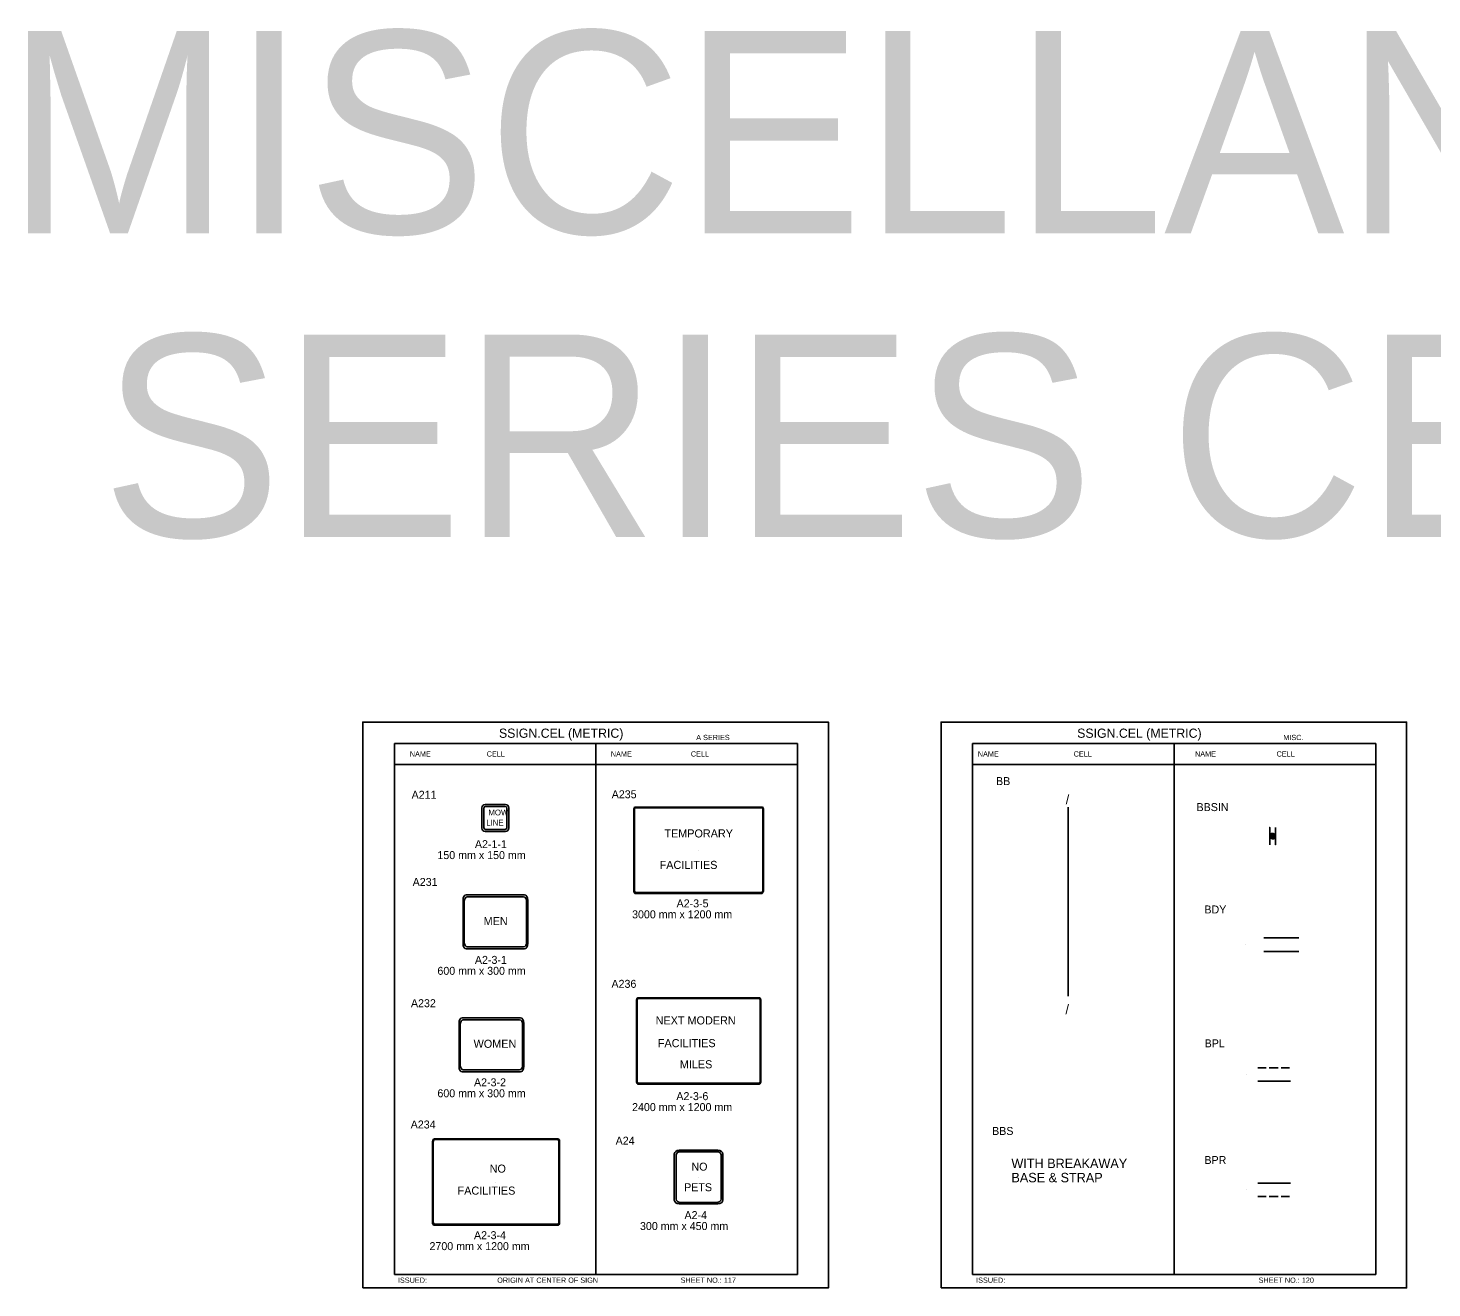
# Model space of a CAD drawing. Extents: x -12 to 6962, y -3756 to 679.
# Drawn here: x 112 to 640, y -2319 to -1845 of the extents above; entities that cross this region are included whole.
import ezdxf

# ---------------------------------------------------------------- set-up
doc = ezdxf.new("R2010")
doc.units = 0
for name, color, linetype in [('Level 1', 7, 'Continuous'), ('Level 2', 7, 'Continuous'), ('Level 3', 7, 'Continuous'), ('Level 60', 7, 'Continuous')]:
    doc.layers.add(name, color=color, linetype=linetype)

msp = doc.modelspace()

# ---------------------------------------------------------------- linework, layer by layer
at = {"layer": 'Level 1'}
for p, q in [((401.39, -2114.07), (249.64, -2114.07)), ((249.64, -2114.07), (249.64, -2314.07)), ((325.51, -2114.07), (325.51, -2314.07)), ((401.39, -2114.07), (401.39, -2314.07)), ((619.06, -2114.07), (467.3, -2114.07)), ((467.3, -2114.07), (467.3, -2314.07)), ((543.18, -2114.07), (543.18, -2314.07)), ((619.06, -2114.07), (619.06, -2314.07)), ((401.39, -2121.99), (249.64, -2121.99)), ((619.06, -2121.99), (467.3, -2121.99)), ((282.59, -2145.96), (282.59, -2138.34)), ((283.35, -2145.84), (283.35, -2138.46)), ((283.86, -2137.07), (291.49, -2137.07)), ((283.99, -2137.83), (291.36, -2137.83)), ((291.99, -2138.46), (291.99, -2145.84)), ((292.76, -2138.34), (292.76, -2145.96)), ((339.82, -2169.81), (339.82, -2138.76)), ((340, -2169.53), (340, -2138.98)), ((340.3, -2138.03), (388.09, -2138.03)), ((340.45, -2138.3), (387.95, -2138.3)), ((388.4, -2138.98), (388.4, -2169.61)), ((388.58, -2138.76), (388.58, -2169.85)), ((503.32, -2138.13), (503.32, -2173.69)), ((287.67, -2142.15), (287.67, -2142.15)), ((291.49, -2147.23), (283.86, -2147.23)), ((291.36, -2146.47), (283.99, -2146.47)), ((364.2, -2154.28), (364.2, -2154.28)), ((276.7, -2171.11), (298.65, -2171.11)), ((277.05, -2171.87), (298.3, -2171.87)), ((340.3, -2170.54), (388.09, -2170.54)), ((340.45, -2170.21), (387.95, -2170.21)), ((275.48, -2189.4), (275.48, -2173.14)), ((275.93, -2188.81), (275.93, -2173.73)), ((299.41, -2173.73), (299.41, -2188.81)), ((299.87, -2173.14), (299.87, -2189.4)), ((503.32, -2209.25), (503.32, -2173.69)), ((287.67, -2181.27), (287.67, -2181.27)), ((576.94, -2187.33), (590.13, -2187.33)), ((298.65, -2191.44), (276.7, -2191.44)), ((298.3, -2190.67), (277.05, -2190.67)), ((570.22, -2189.87), (570.22, -2189.87)), ((576.94, -2192.41), (590.13, -2192.41)), ((340.82, -2241.54), (340.82, -2210.64)), ((341.04, -2241.31), (341.04, -2210.88)), ((341.4, -2209.83), (386.99, -2209.83)), ((341.58, -2210.14), (386.82, -2210.14)), ((387.36, -2210.88), (387.36, -2241.31)), ((387.58, -2210.64), (387.58, -2241.54)), ((273.98, -2235.69), (273.98, -2219.43)), ((275.2, -2217.39), (297.16, -2217.39)), ((275.56, -2218.16), (296.8, -2218.16)), ((298.38, -2219.43), (298.38, -2235.69)), ((274.44, -2235.1), (274.44, -2220.02)), ((297.92, -2220.02), (297.92, -2235.1)), ((286.18, -2227.56), (286.18, -2227.56)), ((364.2, -2226.09), (364.2, -2226.09)), ((297.16, -2237.72), (275.2, -2237.72)), ((296.8, -2236.96), (275.56, -2236.96)), ((570.56, -2238.72), (570.56, -2238.72)), ((574.69, -2236.18), (577.86, -2236.18)), ((578.95, -2236.18), (582.39, -2236.18)), ((583.44, -2236.18), (586.61, -2236.18)), ((386.99, -2242.36), (341.4, -2242.36)), ((386.82, -2242.05), (341.58, -2242.05)), ((574.69, -2241.26), (586.96, -2241.26)), ((264.06, -2294.96), (264.06, -2263.8)), ((264.28, -2294.59), (264.28, -2263.98)), ((311.23, -2262.98), (264.65, -2262.98)), ((310.99, -2263.23), (264.82, -2263.23)), ((311.52, -2294.39), (311.52, -2263.98)), ((311.81, -2294.68), (311.81, -2263.8)), ((355.02, -2286.09), (355.02, -2268.65)), ((355.71, -2285.69), (355.71, -2269.05)), ((356.85, -2267.3), (371.47, -2267.3)), ((357.4, -2267.81), (370.93, -2267.81)), ((372.62, -2269.05), (372.62, -2285.69)), ((373.3, -2268.65), (373.3, -2286.09)), ((364.17, -2277.37), (364.17, -2277.37)), ((287.9, -2279.28), (287.9, -2279.28)), ((570.56, -2282.17), (570.56, -2282.17)), ((574.69, -2279.63), (586.96, -2279.63)), ((371.47, -2287.43), (356.85, -2287.43)), ((370.93, -2286.93), (357.4, -2286.93)), ((574.69, -2284.71), (577.86, -2284.71)), ((578.95, -2284.71), (582.39, -2284.71)), ((583.44, -2284.71), (586.61, -2284.71)), ((311.26, -2295.5), (264.65, -2295.5)), ((311.01, -2295.14), (264.82, -2295.14)), ((249.64, -2314.07), (401.39, -2314.07)), ((467.3, -2314.07), (619.06, -2314.07))]:
    msp.add_line(p, q, dxfattribs=at)
for centre, radius, start, end in [((283.86, -2138.34), 1.27, 90, 180), ((283.99, -2138.46), 0.635, 90, 180), ((291.36, -2138.46), 0.635, 0, 90), ((291.49, -2138.34), 1.27, 0, 90), ((283.86, -2145.96), 1.27, 180, 270), ((283.99, -2145.84), 0.635, 180, 270), ((291.36, -2145.84), 0.635, 270, 0), ((291.49, -2145.96), 1.27, 270, 0)]:
    msp.add_arc(centre, radius, start, end, dxfattribs=at)
for centre, major_axis, ratio, start_param, end_param in [((340.3, -2138.76), (0, -0.731), 0.666667, 3.141593, 4.712389), ((340.45, -2138.98), (0, -0.677), 0.666667, 3.141593, 4.712389), ((387.95, -2138.98), (0, 0.677), 0.666667, 4.712389, 6.283185), ((388.09, -2138.76), (0, 0.731), 0.666667, 4.712389, 6.283185), ((276.7, -2173.14), (0, -2.03), 0.6, 3.141593, 4.712389), ((277.05, -2173.73), (0, -1.86), 0.6, 3.141593, 4.712389), ((298.3, -2173.73), (0, 1.86), 0.6, 4.712389, 6.283185), ((298.65, -2173.14), (0, 2.03), 0.6, 4.712389, 6.283185), ((340.3, -2169.81), (0, -0.731), 0.666667, 4.712389, 6.283185), ((340.45, -2169.53), (0, -0.677), 0.666667, 4.712389, 6.283185), ((387.93, -2169.53), (0, 0.677), 0.666667, 3.141593, 4.712389), ((388.05, -2169.81), (0, 0.731), 0.666667, 3.141593, 4.712389), ((276.7, -2189.4), (0, -2.03), 0.6, 4.712389, 6.283185), ((277.05, -2188.81), (0, -1.86), 0.6, 4.712389, 6.283185), ((298.3, -2188.81), (0, -1.86), 0.6, 0, 1.570796), ((298.65, -2189.4), (0, -2.03), 0.6, 0, 1.570796), ((341.4, -2210.64), (0, -0.813), 0.71875, 3.141593, 4.712389), ((341.58, -2210.88), (0, -0.745), 0.71875, 3.141593, 4.712389), ((386.82, -2210.88), (0, 0.745), 0.71875, 4.712389, 6.283185), ((386.99, -2210.64), (0, 0.813), 0.71875, 4.712389, 6.283185), ((275.2, -2219.43), (0, -2.03), 0.6, 3.141593, 4.712389), ((275.56, -2220.02), (0, -1.86), 0.6, 3.141593, 4.712389), ((296.8, -2220.02), (0, 1.86), 0.6, 4.712389, 6.283185), ((297.16, -2219.43), (0, 2.03), 0.6, 4.712389, 6.283185), ((275.56, -2235.1), (0, -1.86), 0.6, 4.712389, 6.283185), ((296.8, -2235.1), (0, -1.86), 0.6, 0, 1.570796), ((275.2, -2235.69), (0, -2.03), 0.6, 4.712389, 6.283185), ((297.16, -2235.69), (0, -2.03), 0.6, 0, 1.570796), ((341.4, -2241.54), (0, -0.813), 0.71875, 4.712389, 6.283185), ((341.58, -2241.31), (0, -0.745), 0.71875, 4.712389, 6.283185), ((386.82, -2241.31), (0, -0.745), 0.71875, 0, 1.570796), ((386.99, -2241.54), (0, -0.813), 0.71875, 0, 1.570796), ((264.69, -2263.8), (0, -0.813), 0.71875, 3.141593, 4.712389), ((264.86, -2263.98), (0, -0.745), 0.71875, 3.141593, 4.712389), ((310.99, -2263.98), (0, 0.745), 0.71875, 4.712389, 6.283185), ((311.23, -2263.82), (0, 0.813), 0.71875, 4.712389, 6.283185), ((356.85, -2268.65), (-1.83, 0), 0.7337, 4.712389, 6.283185), ((357.4, -2269.05), (-1.69, 0), 0.7337, 4.712389, 6.283185), ((370.93, -2269.05), (-1.69, 0), 0.7337, 3.141593, 4.712389), ((371.47, -2268.65), (-1.83, 0), 0.7337, 3.141593, 4.712389), ((356.85, -2286.09), (-1.83, 0), 0.7337, 0, 1.570796), ((357.4, -2285.69), (1.69, 0), 0.7337, 3.141593, 4.712389), ((370.93, -2285.69), (1.69, 0), 0.7337, 4.712389, 6.283185), ((371.47, -2286.09), (1.83, 0), 0.7337, 4.712389, 6.283185), ((264.65, -2294.68), (0, -0.813), 0.71875, 4.712389, 6.283185), ((264.82, -2294.39), (0, -0.745), 0.71875, 4.712389, 6.283185), ((310.99, -2294.39), (0, -0.745), 0.71875, 0, 1.570796), ((311.25, -2294.68), (0, -0.813), 0.71875, 0, 1.570796)]:
    msp.add_ellipse(centre, major_axis=major_axis, ratio=ratio, start_param=start_param, end_param=end_param, dxfattribs=at)
at = {"layer": 'Level 2'}
for points in [[(579.21, -2152.25), (579.21, -2145.73), (579.21, -2148.89), (579.45, -2149.56), (579.96, -2149.91), (580.74, -2149.79), (581.28, -2149.36), (581.32, -2148.97), (581.01, -2148.31), (580.5, -2147.96), (579.76, -2148), (579.33, -2148.42), (579.45, -2149.13), (580.07, -2149.63), (580.58, -2149.48), (580.93, -2149.17), (580.74, -2148.5), (580.11, -2148.23), (579.76, -2148.62), (579.76, -2149.13), (580.07, -2149.32), (580.46, -2149.28), (580.5, -2148.93), (580.27, -2148.74), (580.03, -2148.74), (579.96, -2148.97), (580.19, -2149.01)], [(581.38, -2145.73), (581.38, -2152.25), (581.38, -2149.09), (581.14, -2148.42), (580.63, -2148.07), (579.85, -2148.19), (579.31, -2148.62), (579.27, -2149.01), (579.58, -2149.67), (580.09, -2150.02), (580.83, -2149.98), (581.26, -2149.55), (581.14, -2148.85), (580.52, -2148.35), (580.01, -2148.5), (579.66, -2148.81), (579.85, -2149.48), (580.48, -2149.75), (580.83, -2149.36), (580.83, -2148.85), (580.52, -2148.66), (580.13, -2148.7), (580.09, -2149.05), (580.32, -2149.24), (580.56, -2149.24), (580.63, -2149.01), (580.4, -2148.97)]]:
    msp.add_lwpolyline(points, dxfattribs=at)
at = {"layer": 'Level 60'}
for points in [[(237.76, -2319.12), (413.02, -2319.12), (413.02, -2106.02), (237.76, -2106.02)], [(455.43, -2319.12), (630.69, -2319.12), (630.69, -2106.02), (455.43, -2106.02)]]:
    msp.add_lwpolyline(points, close=True, dxfattribs=at)

# ---------------------------------------------------------------- texts
at = {"layer": 'Level 1'}
for s, height, p in [('/', 3.56, (502.4, -2136.94)), ('MOW', 2.201, (285.03, -2141.19)), ('LINE', 2.201, (284.21, -2145.04)), ('TEMPORARY', 3.049, (351.29, -2149.49)), ('FACILITIES', 3.049, (349.5, -2161.35)), ('MEN', 3.049, (283.25, -2182.5)), ('/', 3.56, (502.27, -2215.98)), ('NEXT MODERN', 3.0494, (348, -2219.9)), ('WOMEN', 3.049, (279.47, -2228.69)), ('FACILITIES', 3.049, (348.83, -2228.46)), ('   MILES', 3.049, (353.71, -2236.43)), ('NO', 3, (361.49, -2274.95)), ('WITH BREAKAWAY', 3.5558, (481.93, -2274.01)), ('NO', 3.049, (285.51, -2275.72)), ('BASE & STRAP', 3.5558, (481.93, -2279.34)), ('FACILITIES', 3.049, (273.44, -2284)), ('PETS', 3, (358.74, -2282.7))]:
    msp.add_text(s, height=height, dxfattribs=at).set_placement(p)
at = {"layer": 'Level 2'}
for s, p in [('A211', (256.13, -2134.91)), ('A235', (331.46, -2134.73)), ('A231', (256.53, -2167.74)), ('A236', (331.37, -2206.11)), ('A232', (255.89, -2213.4)), ('A234', (255.79, -2259.07)), ('A24', (332.94, -2265.18))]:
    msp.add_text(s, height=3, dxfattribs=at).set_placement(p)
at = {"layer": 'Level 3'}
for s, height, p in [('MISCELLANEOUS', 76.1938, (103.39, -1922.04)), ('SERIES CELLS', 76.1938, (139.3, -2036.33)), ('SSIGN.CEL (METRIC)', 3.4642, (289.02, -2111.96)), ('SSIGN.CEL (METRIC)', 3.4642, (506.69, -2111.96)), ('A SERIES', 1.979, (363.27, -2112.83)), ('MISC.', 1.979, (584.28, -2112.83)), ('NAME', 1.98, (255.46, -2119.03)), ('CELL', 1.98, (284.4, -2119.03)), ('NAME', 1.98, (331.13, -2119.03)), ('CELL', 1.98, (361.26, -2119.03)), ('NAME', 1.98, (469.28, -2119.03)), ('CELL', 1.98, (505.36, -2119.03)), ('NAME', 1.98, (551.05, -2119.03)), ('CELL', 1.98, (581.76, -2119.03)), ('BB', 3, (476.15, -2129.76)), ('BBSIN', 3, (551.62, -2139.56)), ('A2-1-1', 3, (279.96, -2153.51)), ('150 mm x 150 mm', 3, (265.85, -2157.63)), ('3000 mm x 1200 mm', 3, (339.13, -2179.94)), ('A2-3-5', 3, (355.88, -2175.82)), ('BDY', 3, (554.58, -2178.11)), ('600 mm x 300 mm', 3, (265.85, -2201.21)), ('A2-3-1', 3, (279.96, -2197.09)), ('BPL', 3, (554.68, -2228.51)), ('A2-3-2', 3, (279.62, -2243.2)), ('600 mm x 300 mm', 3, (265.85, -2247.32)), ('A2-3-6', 3, (355.8, -2248.4)), ('2400 mm x 1200 mm', 3, (339.13, -2252.52)), ('BBS', 3, (474.67, -2261.51)), ('BPR', 3, (554.59, -2272.46)), ('A2-4', 3, (358.86, -2293.19)), ('A2-3-4', 3, (279.62, -2300.76)), ('300 mm x 450 mm', 3, (342.11, -2297.31)), ('2700 mm x 1200 mm', 3, (262.87, -2304.88)), ('ISSUED:', 1.98, (250.98, -2317.19)), ('ORIGIN AT CENTER OF SIGN', 1.9795, (288.36, -2317.19)), ('SHEET NO.: 117', 1.9795, (357.42, -2317.19)), ('ISSUED:', 1.98, (468.65, -2317.19)), ('SHEET NO.: 120', 1.9795, (575, -2317.19))]:
    msp.add_text(s, height=height, dxfattribs=at).set_placement(p)

doc.saveas('drawing.dxf')
